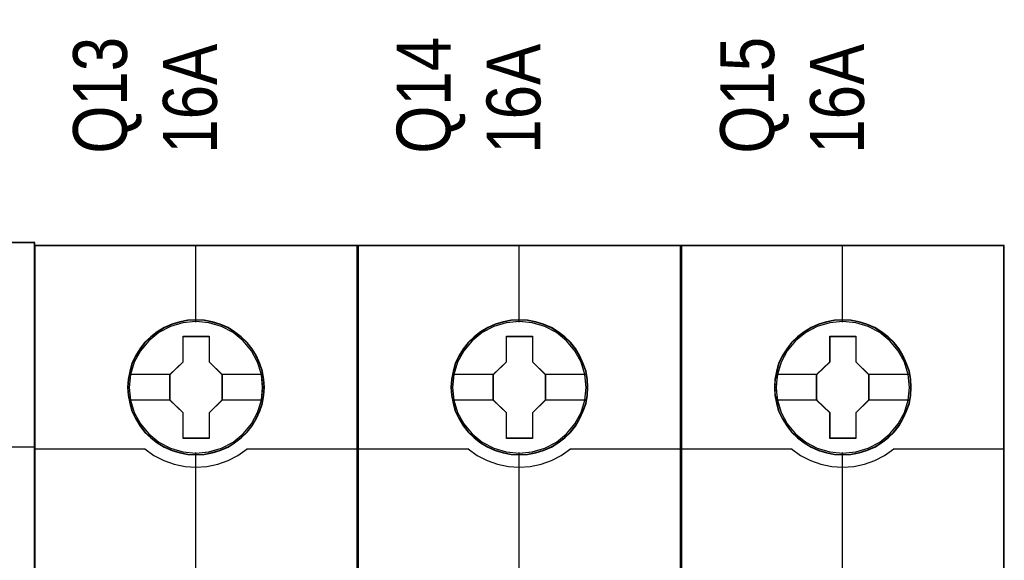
# Model space of a CAD drawing. Header units: millimetres. Extents: x -1290 to 1795, y -4192 to -1311.
# Tile 277 of 656: x 1427 to 1438, y -3740 to -3734. Entities that reach past the tile are written whole.
import ezdxf

# ---------------------------------------------------------------- set-up
doc = ezdxf.new("R2010")
doc.units = ezdxf.units.MM
doc.layers.add('45', color=7, linetype='Continuous')
doc.layers.add('Aparatura', color=7, linetype='Continuous', lineweight=13)
doc.styles.get("Standard").update_dxf_attribs({"font": 'ARIALN.TTF', "width": 0.8})

# ---------------------------------------------------------------- blocks, each defined once
blk = doc.blocks.new('*U245')
at = {"layer": '45', "color": 7}
for points in [[(279.629142, -533.443271), (207.595016, -533.443271), (207.595016, -615.466039), (279.629142, -615.466039), (279.629142, -533.443271)], [(279.609444, -533.464815), (207.616504, -533.464815), (207.616504, -615.44629), (279.609444, -615.44629), (279.609444, -533.464815)]]:
    blk.add_lwpolyline(points, close=True, dxfattribs=at)
at = {"layer": '45', "color": 139}
blk.add_lwpolyline([(279.629142, -533.443271), (207.595016, -533.443271), (207.595016, -615.466039), (279.629142, -615.466039), (279.629142, -533.443271)], close=True, dxfattribs=at)
blk.add_lwpolyline([(273.413808, -544.800711), (279.629142, -544.800711)], dxfattribs=at)
blk = doc.blocks.new('*U246')
at = {"layer": '45', "color": 7}
for points in [[(297.575, -533.603058), (279.598701, -533.603058), (279.598701, -615.327797), (297.575, -615.327797), (297.575, -533.603058)], [(292.391079, -541.504492), (292.368767, -541.053127), (292.296252, -540.601761), (292.140067, -540.16691), (291.955991, -539.748571), (291.721713, -539.357755), (291.442811, -539.010975), (291.108128, -538.691717), (290.739977, -538.410989), (290.371826, -538.168794), (289.936738, -537.981642), (289.50165, -537.85504), (289.04425, -537.766969), (288.592428, -537.744951), (288.135029, -537.766969), (287.688785, -537.85504), (287.236963, -537.981642), (286.824187, -538.168794), (286.433724, -538.410989), (286.071151, -538.691717), (285.73089, -539.010975), (285.468722, -539.357755), (285.223288, -539.748571), (285.022478, -540.16691), (284.905339, -540.601761), (284.81609, -541.053127), (284.782622, -541.504492), (284.81609, -541.950352), (284.905339, -542.390708), (285.022478, -542.82556), (285.223288, -543.238394), (285.468722, -543.634715), (285.73089, -543.992504), (286.071151, -544.311762), (286.433724, -544.592489), (286.824187, -544.823676), (287.236963, -545.010828), (287.688785, -545.142934), (288.135029, -545.23651), (288.592428, -545.258528), (289.04425, -545.23651), (289.50165, -545.142934), (289.936738, -545.010828), (290.371826, -544.823676), (290.739977, -544.592489), (291.108128, -544.311762), (291.442811, -543.992504), (291.721713, -543.634715), (291.955991, -543.238394), (292.140067, -542.82556), (292.296252, -542.390708), (292.368767, -541.950352), (292.391079, -541.504492)], [(292.391079, -541.504492), (292.368767, -541.053127), (292.296252, -540.601761), (292.140067, -540.16691), (291.955991, -539.748571), (291.721713, -539.357755), (291.442811, -539.010975), (291.108128, -538.691717), (290.739977, -538.410989), (290.371826, -538.168794), (289.936738, -537.981642), (289.50165, -537.85504), (289.04425, -537.766969), (288.592428, -537.744951), (288.135029, -537.766969), (287.688785, -537.85504), (287.236963, -537.981642), (286.824187, -538.168794), (286.433724, -538.410989), (286.071151, -538.691717), (285.73089, -539.010975), (285.468722, -539.357755), (285.223288, -539.748571), (285.022478, -540.16691), (284.905339, -540.601761), (284.81609, -541.053127), (284.782622, -541.504492), (284.81609, -541.950352), (284.905339, -542.390708), (285.022478, -542.82556), (285.223288, -543.238394), (285.468722, -543.634715), (285.73089, -543.992504), (286.071151, -544.311762), (286.433724, -544.592489), (286.824187, -544.823676), (287.236963, -545.010828), (287.688785, -545.142934), (288.135029, -545.23651), (288.592428, -545.258528), (289.04425, -545.23651), (289.50165, -545.142934), (289.936738, -545.010828), (290.371826, -544.823676), (290.739977, -544.592489), (291.108128, -544.311762), (291.442811, -543.992504), (291.721713, -543.634715), (291.955991, -543.238394), (292.140067, -542.82556), (292.296252, -542.390708), (292.368767, -541.950352), (292.391079, -541.504492)], [(287.872377, -538.648016), (289.32357, -538.648016), (289.32357, -540.075871), (290.043541, -540.781528), (290.043541, -542.209383), (289.32357, -542.926066), (289.32357, -544.342895), (287.872377, -544.342895), (287.872377, -542.926066), (287.135531, -542.209383), (287.135531, -540.781528), (287.872377, -540.075871), (287.872377, -538.648016)], [(287.872377, -538.648016), (289.32357, -538.648016), (289.32357, -538.648016), (289.32357, -540.075871), (289.32357, -540.075871), (290.043541, -540.781528), (290.043541, -540.781528), (290.043541, -542.209383), (290.043541, -542.209383), (289.32357, -542.926066), (289.32357, -542.926066), (289.32357, -544.342895), (289.32357, -544.342895), (287.872377, -544.342895), (287.872377, -544.342895), (287.872377, -542.926066), (287.872377, -542.926066), (287.135531, -542.209383), (287.135531, -542.209383), (287.135531, -540.781528), (287.135531, -540.781528), (287.872377, -540.075871), (287.872377, -540.075871), (287.872377, -538.648016), (287.872377, -538.648016)], [(287.882546, -538.66597), (289.314973, -538.66597), (289.314973, -540.084821), (290.025635, -540.78603), (290.025635, -542.204881), (289.314973, -542.917046), (289.314973, -544.324941), (287.882546, -544.324941), (287.882546, -542.917046), (287.155229, -542.204881), (287.155229, -540.78603), (287.882546, -540.084821), (287.882546, -538.66597)]]:
    blk.add_lwpolyline(points, close=True, dxfattribs=at)
at = {"layer": '45', "color": 139}
for points in [[(297.575, -533.603058), (279.598701, -533.603058), (279.598701, -615.327797), (297.575, -615.327797), (297.575, -533.603058)], [(292.373172, -541.504478), (292.350965, -541.05527), (292.278792, -540.606062), (292.123342, -540.173289), (291.940133, -539.75695), (291.706957, -539.368001), (291.429368, -539.022878), (291.09626, -538.705146), (290.729842, -538.42576), (290.363424, -538.184722), (289.930384, -537.998465), (289.497344, -537.872467), (289.042097, -537.784817), (288.592402, -537.762904), (288.137155, -537.784817), (287.693012, -537.872467), (287.243317, -537.998465), (286.832484, -538.184722), (286.443859, -538.42576), (286.082992, -538.705146), (285.744333, -539.022878), (285.483399, -539.368001), (285.23912, -539.75695), (285.039256, -540.173289), (284.922668, -540.606062), (284.833839, -541.05527), (284.800528, -541.504478), (284.833839, -541.948208), (284.922668, -542.38646), (285.039256, -542.819234), (285.23912, -543.230095), (285.483399, -543.624521), (285.744333, -543.980601), (286.082992, -544.298333), (286.443859, -544.577719), (286.832484, -544.807801), (287.243317, -544.994058), (287.693012, -545.125533), (288.137155, -545.218662), (288.592402, -545.240574), (289.042097, -545.218662), (289.497344, -545.125533), (289.930384, -544.994058), (290.363424, -544.807801), (290.729842, -544.577719), (291.09626, -544.298333), (291.429368, -543.980601), (291.706957, -543.624521), (291.940133, -543.230095), (292.123342, -542.819234), (292.278792, -542.38646), (292.350965, -541.948208), (292.373172, -541.504478)], [(292.303337, -541.504432), (292.225232, -540.783318), (292.01881, -540.100737), (291.678493, -539.467697), (291.20986, -538.911724), (290.651963, -538.454835), (290.010382, -538.119049), (289.313011, -537.904366), (288.587746, -537.838309), (287.86248, -537.904366), (287.165109, -538.119049), (286.529107, -538.454835), (285.965632, -538.911724), (285.496999, -539.467697), (285.156682, -540.100737), (284.95026, -540.783318), (284.872154, -541.504432), (284.95026, -542.220042), (285.156682, -542.908128), (285.496999, -543.535663), (285.965632, -544.091636), (286.529107, -544.543021), (287.165109, -544.884312), (287.86248, -545.09349), (288.587746, -545.170555), (289.313011, -545.09349), (290.010382, -544.884312), (290.651963, -544.543021), (291.20986, -544.091636), (291.678493, -543.535663), (292.01881, -542.908128), (292.225232, -542.220042), (292.303337, -541.504432)], [(292.297965, -541.498987), (292.225435, -540.783366), (292.019001, -540.100773), (291.673086, -539.462219), (291.215585, -538.906236), (290.652078, -538.454845), (290.004882, -538.113548), (289.307473, -537.904367), (288.582166, -537.838309), (287.86244, -537.904367), (287.170609, -538.113548), (286.523413, -538.454845), (285.959906, -538.906236), (285.502405, -539.462219), (285.15649, -540.100773), (284.944478, -540.783366), (284.877526, -541.498987), (284.944478, -542.214608), (285.15649, -542.902705), (285.502405, -543.53025), (285.959906, -544.091738), (286.523413, -544.543129), (287.170609, -544.878921), (287.86244, -545.093607), (288.582166, -545.165169), (289.307473, -545.093607), (290.004882, -544.878921), (290.652078, -544.543129), (291.215585, -544.091738), (291.673086, -543.53025), (292.019001, -542.902705), (292.225435, -542.214608), (292.297965, -541.498987)]]:
    blk.add_lwpolyline(points, close=True, dxfattribs=at)
at = {"layer": '45', "color": 59}
blk.add_lwpolyline([(297.557094, -533.622807), (279.618398, -533.622807), (279.618398, -615.309843), (297.557094, -615.309843), (297.557094, -533.622807)], close=True, dxfattribs=at)
at = {"layer": '45', "color": 139}
for points in [[(288.562677, -533.603058), (288.562677, -537.881398)], [(279.598701, -544.924591), (285.781803, -544.924591)], [(285.742409, -544.924591), (286.245355, -545.282765), (286.793008, -545.572716), (287.368602, -545.771701), (287.977726, -545.908149), (288.581262, -545.947946), (289.195975, -545.908149), (289.805099, -545.771701), (290.380693, -545.572716), (290.917169, -545.282765), (291.431292, -544.924591)], [(291.393689, -544.924591), (297.575, -544.924591)], [(288.562677, -545.122081), (288.562677, -552.34481)]]:
    blk.add_lwpolyline(points, dxfattribs=at)
at = {"layer": '45', "color": 7}
for points in [[(284.854248, -540.768335), (287.174926, -540.768335)], [(290.005938, -540.768335), (292.319453, -540.768335)], [(284.854248, -542.186669), (287.174926, -542.186669)], [(290.005938, -542.186669), (292.319453, -542.186669)]]:
    blk.add_lwpolyline(points, dxfattribs=at)
blk = doc.blocks.new('*U247')
at = {"layer": '45', "color": 7}
for points in [[(315.565625, -533.603058), (297.589325, -533.603058), (297.589325, -615.327797), (315.565625, -615.327797), (315.565625, -533.603058)], [(310.381704, -541.504492), (310.359392, -541.053127), (310.286877, -540.601761), (310.130692, -540.16691), (309.946616, -539.748571), (309.712338, -539.357755), (309.433436, -539.010975), (309.098753, -538.691717), (308.730602, -538.410989), (308.362451, -538.168794), (307.927363, -537.981642), (307.492275, -537.85504), (307.034875, -537.766969), (306.583053, -537.744951), (306.125654, -537.766969), (305.67941, -537.85504), (305.227588, -537.981642), (304.814812, -538.168794), (304.424349, -538.410989), (304.061776, -538.691717), (303.721515, -539.010975), (303.459347, -539.357755), (303.213913, -539.748571), (303.013103, -540.16691), (302.895964, -540.601761), (302.806715, -541.053127), (302.773247, -541.504492), (302.806715, -541.950352), (302.895964, -542.390708), (303.013103, -542.82556), (303.213913, -543.238394), (303.459347, -543.634715), (303.721515, -543.992504), (304.061776, -544.311762), (304.424349, -544.592489), (304.814812, -544.823676), (305.227588, -545.010828), (305.67941, -545.142934), (306.125654, -545.23651), (306.583053, -545.258528), (307.034875, -545.23651), (307.492275, -545.142934), (307.927363, -545.010828), (308.362451, -544.823676), (308.730602, -544.592489), (309.098753, -544.311762), (309.433436, -543.992504), (309.712338, -543.634715), (309.946616, -543.238394), (310.130692, -542.82556), (310.286877, -542.390708), (310.359392, -541.950352), (310.381704, -541.504492)], [(310.381704, -541.504492), (310.359392, -541.053127), (310.286877, -540.601761), (310.130692, -540.16691), (309.946616, -539.748571), (309.712338, -539.357755), (309.433436, -539.010975), (309.098753, -538.691717), (308.730602, -538.410989), (308.362451, -538.168794), (307.927363, -537.981642), (307.492275, -537.85504), (307.034875, -537.766969), (306.583053, -537.744951), (306.125654, -537.766969), (305.67941, -537.85504), (305.227588, -537.981642), (304.814812, -538.168794), (304.424349, -538.410989), (304.061776, -538.691717), (303.721515, -539.010975), (303.459347, -539.357755), (303.213913, -539.748571), (303.013103, -540.16691), (302.895964, -540.601761), (302.806715, -541.053127), (302.773247, -541.504492), (302.806715, -541.950352), (302.895964, -542.390708), (303.013103, -542.82556), (303.213913, -543.238394), (303.459347, -543.634715), (303.721515, -543.992504), (304.061776, -544.311762), (304.424349, -544.592489), (304.814812, -544.823676), (305.227588, -545.010828), (305.67941, -545.142934), (306.125654, -545.23651), (306.583053, -545.258528), (307.034875, -545.23651), (307.492275, -545.142934), (307.927363, -545.010828), (308.362451, -544.823676), (308.730602, -544.592489), (309.098753, -544.311762), (309.433436, -543.992504), (309.712338, -543.634715), (309.946616, -543.238394), (310.130692, -542.82556), (310.286877, -542.390708), (310.359392, -541.950352), (310.381704, -541.504492)], [(305.863002, -538.648016), (307.314195, -538.648016), (307.314195, -540.075871), (308.034166, -540.781528), (308.034166, -542.209383), (307.314195, -542.926066), (307.314195, -544.342895), (305.863002, -544.342895), (305.863002, -542.926066), (305.126156, -542.209383), (305.126156, -540.781528), (305.863002, -540.075871), (305.863002, -538.648016)], [(305.863002, -538.648016), (307.314195, -538.648016), (307.314195, -538.648016), (307.314195, -540.075871), (307.314195, -540.075871), (308.034166, -540.781528), (308.034166, -540.781528), (308.034166, -542.209383), (308.034166, -542.209383), (307.314195, -542.926066), (307.314195, -542.926066), (307.314195, -544.342895), (307.314195, -544.342895), (305.863002, -544.342895), (305.863002, -544.342895), (305.863002, -542.926066), (305.863002, -542.926066), (305.126156, -542.209383), (305.126156, -542.209383), (305.126156, -540.781528), (305.126156, -540.781528), (305.863002, -540.075871), (305.863002, -540.075871), (305.863002, -538.648016), (305.863002, -538.648016)], [(305.871381, -538.66597), (307.303808, -538.66597), (307.303808, -540.084821), (308.014469, -540.78603), (308.014469, -542.204881), (307.303808, -542.917046), (307.303808, -544.324941), (305.871381, -544.324941), (305.871381, -542.917046), (305.144063, -542.204881), (305.144063, -540.78603), (305.871381, -540.084821), (305.871381, -538.66597)]]:
    blk.add_lwpolyline(points, close=True, dxfattribs=at)
at = {"layer": '45', "color": 139}
for points in [[(315.565625, -533.603058), (297.589325, -533.603058), (297.589325, -615.327797), (315.565625, -615.327797), (315.565625, -533.603058)], [(310.363797, -541.504478), (310.34159, -541.05527), (310.269417, -540.606062), (310.113967, -540.173289), (309.930758, -539.75695), (309.697582, -539.368001), (309.419993, -539.022878), (309.086885, -538.705146), (308.720467, -538.42576), (308.354049, -538.184722), (307.921009, -537.998465), (307.487969, -537.872467), (307.032722, -537.784817), (306.583027, -537.762904), (306.12778, -537.784817), (305.683637, -537.872467), (305.233942, -537.998465), (304.823109, -538.184722), (304.434484, -538.42576), (304.073617, -538.705146), (303.734958, -539.022878), (303.474024, -539.368001), (303.229745, -539.75695), (303.02988, -540.173289), (302.913293, -540.606062), (302.824464, -541.05527), (302.791153, -541.504478), (302.824464, -541.948208), (302.913293, -542.38646), (303.02988, -542.819234), (303.229745, -543.230095), (303.474024, -543.624521), (303.734958, -543.980601), (304.073617, -544.298333), (304.434484, -544.577719), (304.823109, -544.807801), (305.233942, -544.994058), (305.683637, -545.125533), (306.12778, -545.218662), (306.583027, -545.240574), (307.032722, -545.218662), (307.487969, -545.125533), (307.921009, -544.994058), (308.354049, -544.807801), (308.720467, -544.577719), (309.086885, -544.298333), (309.419993, -543.980601), (309.697582, -543.624521), (309.930758, -543.230095), (310.113967, -542.819234), (310.269417, -542.38646), (310.34159, -541.948208), (310.363797, -541.504478)], [(310.292171, -541.504432), (310.214066, -540.783318), (310.007644, -540.100737), (309.667327, -539.467697), (309.198694, -538.911724), (308.640797, -538.454835), (307.999216, -538.119049), (307.301846, -537.904366), (306.57658, -537.838309), (305.851314, -537.904366), (305.153944, -538.119049), (304.517942, -538.454835), (303.954466, -538.911724), (303.485833, -539.467697), (303.145516, -540.100737), (302.939094, -540.783318), (302.860989, -541.504432), (302.939094, -542.220042), (303.145516, -542.908128), (303.485833, -543.535663), (303.954466, -544.091636), (304.517942, -544.543021), (305.153944, -544.884312), (305.851314, -545.09349), (306.57658, -545.170555), (307.301846, -545.09349), (307.999216, -544.884312), (308.640797, -544.543021), (309.198694, -544.091636), (309.667327, -543.535663), (310.007644, -542.908128), (310.214066, -542.220042), (310.292171, -541.504432)], [(310.2868, -541.498987), (310.214269, -540.783366), (310.007836, -540.100773), (309.66192, -539.462219), (309.20442, -538.906236), (308.640913, -538.454845), (307.993717, -538.113548), (307.296307, -537.904367), (306.571001, -537.838309), (305.851274, -537.904367), (305.159444, -538.113548), (304.512247, -538.454845), (303.94874, -538.906236), (303.49124, -539.462219), (303.145324, -540.100773), (302.933312, -540.783366), (302.866361, -541.498987), (302.933312, -542.214608), (303.145324, -542.902705), (303.49124, -543.53025), (303.94874, -544.091738), (304.512247, -544.543129), (305.159444, -544.878921), (305.851274, -545.093607), (306.571001, -545.165169), (307.296307, -545.093607), (307.993717, -544.878921), (308.640913, -544.543129), (309.20442, -544.091738), (309.66192, -543.53025), (310.007836, -542.902705), (310.214269, -542.214608), (310.2868, -541.498987)]]:
    blk.add_lwpolyline(points, close=True, dxfattribs=at)
at = {"layer": '45', "color": 59}
blk.add_lwpolyline([(315.545928, -533.622807), (297.607232, -533.622807), (297.607232, -615.309843), (315.545928, -615.309843), (315.545928, -533.622807)], close=True, dxfattribs=at)
at = {"layer": '45', "color": 139}
for points in [[(306.551511, -533.603058), (306.551511, -537.881398)], [(297.589325, -544.924591), (303.770637, -544.924591)], [(303.733033, -544.924591), (304.23598, -545.282765), (304.783633, -545.572716), (305.359227, -545.771701), (305.968351, -545.908149), (306.571887, -545.947946), (307.186599, -545.908149), (307.795724, -545.771701), (308.371318, -545.572716), (308.907794, -545.282765), (309.421917, -544.924591)], [(309.382523, -544.924591), (315.565625, -544.924591)], [(306.551511, -545.122081), (306.551511, -552.34481)]]:
    blk.add_lwpolyline(points, dxfattribs=at)
at = {"layer": '45', "color": 7}
for points in [[(302.844873, -540.768335), (305.16376, -540.768335)], [(307.994772, -540.768335), (310.310078, -540.768335)], [(302.844873, -542.186669), (305.16376, -542.186669)], [(307.994772, -542.186669), (310.310078, -542.186669)]]:
    blk.add_lwpolyline(points, dxfattribs=at)
blk = doc.blocks.new('*U248')
at = {"layer": '45', "color": 7}
for points in [[(333.55446, -533.603058), (315.57816, -533.603058), (315.57816, -615.327797), (333.55446, -615.327797), (333.55446, -533.603058)], [(328.370538, -541.504492), (328.348226, -541.053127), (328.275711, -540.601761), (328.119526, -540.16691), (327.93545, -539.748571), (327.701172, -539.357755), (327.42227, -539.010975), (327.087587, -538.691717), (326.719436, -538.410989), (326.351285, -538.168794), (325.916197, -537.981642), (325.481109, -537.85504), (325.02371, -537.766969), (324.571888, -537.744951), (324.114488, -537.766969), (323.668244, -537.85504), (323.216422, -537.981642), (322.803647, -538.168794), (322.413183, -538.410989), (322.05061, -538.691717), (321.710349, -539.010975), (321.448181, -539.357755), (321.202747, -539.748571), (321.001937, -540.16691), (320.884798, -540.601761), (320.79555, -541.053127), (320.762081, -541.504492), (320.79555, -541.950352), (320.884798, -542.390708), (321.001937, -542.82556), (321.202747, -543.238394), (321.448181, -543.634715), (321.710349, -543.992504), (322.05061, -544.311762), (322.413183, -544.592489), (322.803647, -544.823676), (323.216422, -545.010828), (323.668244, -545.142934), (324.114488, -545.23651), (324.571888, -545.258528), (325.02371, -545.23651), (325.481109, -545.142934), (325.916197, -545.010828), (326.351285, -544.823676), (326.719436, -544.592489), (327.087587, -544.311762), (327.42227, -543.992504), (327.701172, -543.634715), (327.93545, -543.238394), (328.119526, -542.82556), (328.275711, -542.390708), (328.348226, -541.950352), (328.370538, -541.504492)], [(328.370538, -541.504492), (328.348226, -541.053127), (328.275711, -540.601761), (328.119526, -540.16691), (327.93545, -539.748571), (327.701172, -539.357755), (327.42227, -539.010975), (327.087587, -538.691717), (326.719436, -538.410989), (326.351285, -538.168794), (325.916197, -537.981642), (325.481109, -537.85504), (325.02371, -537.766969), (324.571888, -537.744951), (324.114488, -537.766969), (323.668244, -537.85504), (323.216422, -537.981642), (322.803647, -538.168794), (322.413183, -538.410989), (322.05061, -538.691717), (321.710349, -539.010975), (321.448181, -539.357755), (321.202747, -539.748571), (321.001937, -540.16691), (320.884798, -540.601761), (320.79555, -541.053127), (320.762081, -541.504492), (320.79555, -541.950352), (320.884798, -542.390708), (321.001937, -542.82556), (321.202747, -543.238394), (321.448181, -543.634715), (321.710349, -543.992504), (322.05061, -544.311762), (322.413183, -544.592489), (322.803647, -544.823676), (323.216422, -545.010828), (323.668244, -545.142934), (324.114488, -545.23651), (324.571888, -545.258528), (325.02371, -545.23651), (325.481109, -545.142934), (325.916197, -545.010828), (326.351285, -544.823676), (326.719436, -544.592489), (327.087587, -544.311762), (327.42227, -543.992504), (327.701172, -543.634715), (327.93545, -543.238394), (328.119526, -542.82556), (328.275711, -542.390708), (328.348226, -541.950352), (328.370538, -541.504492)], [(323.851837, -538.648016), (325.303029, -538.648016), (325.303029, -540.075871), (326.023001, -540.781528), (326.023001, -542.209383), (325.303029, -542.926066), (325.303029, -544.342895), (323.851837, -544.342895), (323.851837, -542.926066), (323.114991, -542.209383), (323.114991, -540.781528), (323.851837, -540.075871), (323.851837, -538.648016)], [(323.851837, -538.648016), (325.303029, -538.648016), (325.303029, -538.648016), (325.303029, -540.075871), (325.303029, -540.075871), (326.023001, -540.781528), (326.023001, -540.781528), (326.023001, -542.209383), (326.023001, -542.209383), (325.303029, -542.926066), (325.303029, -542.926066), (325.303029, -544.342895), (325.303029, -544.342895), (323.851837, -544.342895), (323.851837, -544.342895), (323.851837, -542.926066), (323.851837, -542.926066), (323.114991, -542.209383), (323.114991, -542.209383), (323.114991, -540.781528), (323.114991, -540.781528), (323.851837, -540.075871), (323.851837, -540.075871), (323.851837, -538.648016), (323.851837, -538.648016)], [(323.862005, -538.66597), (325.294433, -538.66597), (325.294433, -540.084821), (326.005094, -540.78603), (326.005094, -542.204881), (325.294433, -542.917046), (325.294433, -544.324941), (323.862005, -544.324941), (323.862005, -542.917046), (323.134688, -542.204881), (323.134688, -540.78603), (323.862005, -540.084821), (323.862005, -538.66597)]]:
    blk.add_lwpolyline(points, close=True, dxfattribs=at)
at = {"layer": '45', "color": 139}
for points in [[(333.55446, -533.603058), (315.57816, -533.603058), (315.57816, -615.327797), (333.55446, -615.327797), (333.55446, -533.603058)], [(328.352632, -541.504478), (328.330424, -541.05527), (328.258251, -540.606062), (328.102801, -540.173289), (327.919592, -539.75695), (327.686417, -539.368001), (327.408827, -539.022878), (327.07572, -538.705146), (326.709301, -538.42576), (326.342883, -538.184722), (325.909843, -537.998465), (325.476804, -537.872467), (325.021557, -537.784817), (324.571861, -537.762904), (324.116615, -537.784817), (323.672471, -537.872467), (323.222776, -537.998465), (322.811944, -538.184722), (322.423318, -538.42576), (322.062452, -538.705146), (321.723792, -539.022878), (321.462858, -539.368001), (321.218579, -539.75695), (321.018715, -540.173289), (320.902127, -540.606062), (320.813299, -541.05527), (320.779988, -541.504478), (320.813299, -541.948208), (320.902127, -542.38646), (321.018715, -542.819234), (321.218579, -543.230095), (321.462858, -543.624521), (321.723792, -543.980601), (322.062452, -544.298333), (322.423318, -544.577719), (322.811944, -544.807801), (323.222776, -544.994058), (323.672471, -545.125533), (324.116615, -545.218662), (324.571861, -545.240574), (325.021557, -545.218662), (325.476804, -545.125533), (325.909843, -544.994058), (326.342883, -544.807801), (326.709301, -544.577719), (327.07572, -544.298333), (327.408827, -543.980601), (327.686417, -543.624521), (327.919592, -543.230095), (328.102801, -542.819234), (328.258251, -542.38646), (328.330424, -541.948208), (328.352632, -541.504478)], [(328.282796, -541.504432), (328.204691, -540.783318), (327.998269, -540.100737), (327.657952, -539.467697), (327.189319, -538.911724), (326.631422, -538.454835), (325.989841, -538.119049), (325.292471, -537.904366), (324.567205, -537.838309), (323.841939, -537.904366), (323.144569, -538.119049), (322.508567, -538.454835), (321.945091, -538.911724), (321.476458, -539.467697), (321.136141, -540.100737), (320.929719, -540.783318), (320.851614, -541.504432), (320.929719, -542.220042), (321.136141, -542.908128), (321.476458, -543.535663), (321.945091, -544.091636), (322.508567, -544.543021), (323.144569, -544.884312), (323.841939, -545.09349), (324.567205, -545.170555), (325.292471, -545.09349), (325.989841, -544.884312), (326.631422, -544.543021), (327.189319, -544.091636), (327.657952, -543.535663), (327.998269, -542.908128), (328.204691, -542.220042), (328.282796, -541.504432)], [(328.277424, -541.498987), (328.204894, -540.783366), (327.998461, -540.100773), (327.652545, -539.462219), (327.195045, -538.906236), (326.631538, -538.454845), (325.984341, -538.113548), (325.286932, -537.904367), (324.561626, -537.838309), (323.841899, -537.904367), (323.150069, -538.113548), (322.502872, -538.454845), (321.939365, -538.906236), (321.481865, -539.462219), (321.135949, -540.100773), (320.923937, -540.783366), (320.856986, -541.498987), (320.923937, -542.214608), (321.135949, -542.902705), (321.481865, -543.53025), (321.939365, -544.091738), (322.502872, -544.543129), (323.150069, -544.878921), (323.841899, -545.093607), (324.561626, -545.165169), (325.286932, -545.093607), (325.984341, -544.878921), (326.631538, -544.543129), (327.195045, -544.091738), (327.652545, -543.53025), (327.998461, -542.902705), (328.204894, -542.214608), (328.277424, -541.498987)]]:
    blk.add_lwpolyline(points, close=True, dxfattribs=at)
at = {"layer": '45', "color": 59}
blk.add_lwpolyline([(333.536553, -533.622807), (315.597857, -533.622807), (315.597857, -615.309843), (333.536553, -615.309843), (333.536553, -533.622807)], close=True, dxfattribs=at)
at = {"layer": '45', "color": 139}
for points in [[(324.542136, -533.603058), (324.542136, -537.881398)], [(315.57816, -544.924591), (321.761262, -544.924591)], [(321.721868, -544.924591), (322.224814, -545.282765), (322.772467, -545.572716), (323.348061, -545.771701), (323.957186, -545.908149), (324.560721, -545.947946), (325.175434, -545.908149), (325.784558, -545.771701), (326.360152, -545.572716), (326.896628, -545.282765), (327.410752, -544.924591)], [(327.373148, -544.924591), (333.55446, -544.924591)], [(324.542136, -545.122081), (324.542136, -552.34481)]]:
    blk.add_lwpolyline(points, dxfattribs=at)
at = {"layer": '45', "color": 7}
for points in [[(320.833707, -540.768335), (323.154385, -540.768335)], [(325.985397, -540.768335), (328.298912, -540.768335)], [(320.833707, -542.186669), (323.154385, -542.186669)], [(325.985397, -542.186669), (328.298912, -542.186669)]]:
    blk.add_lwpolyline(points, dxfattribs=at)

msp = doc.modelspace()

# ---------------------------------------------------------------- block references
at = {"layer": 'Aparatura', "color": 7, "lineweight": 13, "xscale": 0.2, "yscale": 0.2, "zscale": 0.2}
msp.add_blockref('*U245', (1371.597, -3629.97), dxfattribs=at)
at = {"layer": 'Aparatura', "color": 7, "lineweight": 13}
ref = msp.add_blockref('*U246', (1371.597, -3629.97), dxfattribs=dict(at, xscale=0.2, yscale=0.2, zscale=0.2))
ref.add_attrib('Oznaczenie', 'Q13', (1428.547, -3735.67), dxfattribs={"layer": '0', "height": 0.6, "rotation": 90, "flags": 2})
ref.add_attrib('Pr¹d znamionowy', '16A', (1429.547, -3735.67), dxfattribs={"layer": '0', "height": 0.6, "rotation": 90, "flags": 2})
ref = msp.add_blockref('*U247', (1371.597, -3629.97), dxfattribs=dict(at, xscale=0.2, yscale=0.2, zscale=0.2))
ref.add_attrib('Oznaczenie', 'Q14', (1432.147, -3735.67), dxfattribs={"layer": '0', "height": 0.6, "rotation": 90, "flags": 2})
ref.add_attrib('Pr¹d znamionowy', '16A', (1433.147, -3735.67), dxfattribs={"layer": '0', "height": 0.6, "rotation": 90, "flags": 2})
ref = msp.add_blockref('*U248', (1371.597, -3629.97), dxfattribs=dict(at, xscale=0.2, yscale=0.2, zscale=0.2))
ref.add_attrib('Oznaczenie', 'Q15', (1435.747, -3735.67), dxfattribs={"layer": '0', "height": 0.6, "rotation": 90, "flags": 2})
ref.add_attrib('Pr¹d znamionowy', '16A', (1436.747, -3735.67), dxfattribs={"layer": '0', "height": 0.6, "rotation": 90, "flags": 2})

doc.saveas('drawing.dxf')
